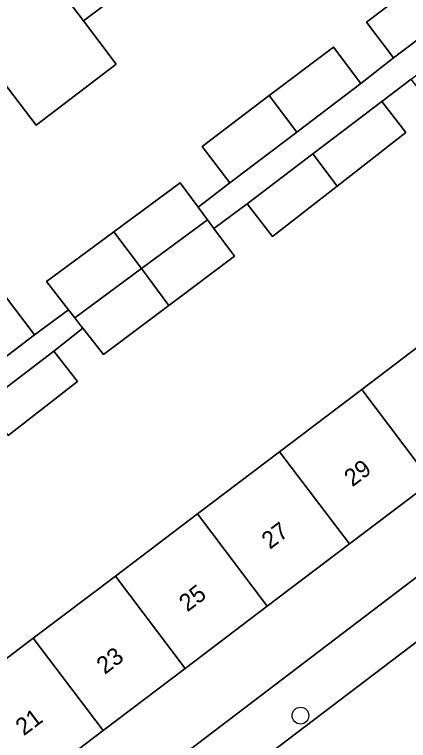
# Model space of a CAD drawing. Extents: x 160030 to 160839, y 385325 to 386450.
# Drawn here: x 160297.9 to 160320.85, y 385850.63 to 385892.89 of the extents above; entities that cross this region are included whole.
import ezdxf

# ---------------------------------------------------------------- set-up
doc = ezdxf.new("R2010")
doc.units = 0
for name, color, linetype in [('IMGEO_Boom', 7, 'Continuous'), ('IMGEO_Erf', 7, 'Continuous'), ('IMGEO_Pand', 7, 'Continuous'), ('IMGEO_Pand_nummerreeks', 7, 'Continuous'), ('IMGEO_Rijbaan_lokaal_open', 7, 'Continuous'), ('IMGEO_Voetpad_open', 7, 'Continuous')]:
    doc.layers.add(name, color=color, linetype=linetype)

msp = doc.modelspace()

# ---------------------------------------------------------------- linework, layer by layer
at = {"layer": 'IMGEO_Boom'}
msp.add_circle((160314.557, 385852.078), 0.489, dxfattribs=at)
at = {"layer": 'IMGEO_Erf'}
for points in [[(160294.063, 385852.843), (160298.997, 385856.578), (160303.779, 385860.2), (160308.563, 385863.822), (160313.347, 385867.444), (160318.13, 385871.066), (160322.914, 385874.688), (160327.697, 385878.309), (160332.481, 385881.931), (160337.264, 385885.553), (160335.354, 385888.075), (160340.138, 385891.697), (160342.048, 385889.175), (160346.831, 385892.796), (160351.765, 385896.532)], [(160306.696, 385896.139), (160301.914, 385892.519), (160303.826, 385889.993), (160299.157, 385886.457), (160297.245, 385888.983)], [(160297.32, 385876.556), (160299.071, 385874.243), (160301.054, 385875.698), (160299.764, 385877.355), (160303.685, 385880.241), (160307.558, 385883.094), (160308.6, 385881.679), (160310.44, 385883.093), (160308.833, 385885.215), (160312.741, 385888.174), (160316.476, 385891.001), (160318.082, 385888.879), (160319.975, 385890.373), (160318.397, 385892.456), (160322.315, 385895.423)], [(160330.268, 385893.263), (160326.279, 385890.159), (160322.499, 385887.218), (160321.004, 385889.138), (160319.29, 385887.834), (160320.701, 385886.02), (160316.695, 385882.903), (160312.932, 385879.975), (160311.453, 385881.876), (160309.511, 385880.442), (160310.707, 385878.818), (160306.883, 385875.948), (160303.08, 385873.095), (160301.888, 385874.626), (160300.199, 385873.289), (160301.566, 385871.532), (160297.525, 385868.388)], [(160356.339, 385890.539), (160355.831, 385891.162), (160350.897, 385887.426), (160346.114, 385883.805), (160341.33, 385880.183), (160336.547, 385876.561), (160331.763, 385872.939), (160326.98, 385869.318), (160322.196, 385865.696), (160317.412, 385862.073), (160312.629, 385858.452), (160307.845, 385854.83), (160303.062, 385851.208), (160298.129, 385847.473), (160300.518, 385844.329), (160355.835, 385886.372)]]:
    msp.add_lwpolyline(points, dxfattribs=at)
at = {"layer": 'IMGEO_Pand'}
for points in [[(160302.699, 385901.418), (160297.918, 385897.798), (160301.914, 385892.519), (160306.696, 385896.139)], [(160297.918, 385897.798), (160293.136, 385894.177), (160297.132, 385888.898), (160297.245, 385888.983), (160299.157, 385886.457), (160303.826, 385889.993), (160301.914, 385892.519)], [(160323.907, 385893.322), (160322.315, 385895.423), (160318.397, 385892.456), (160319.975, 385890.373)], [(160318.082, 385888.879), (160316.476, 385891.001), (160312.741, 385888.174), (160314.348, 385886.052)], [(160314.348, 385886.052), (160312.741, 385888.174), (160308.833, 385885.215), (160310.44, 385883.093)], [(160319.29, 385887.834), (160315.273, 385884.78), (160316.695, 385882.903), (160320.701, 385886.02)], [(160316.695, 385882.903), (160315.273, 385884.78), (160311.453, 385881.876), (160312.932, 385879.975)], [(160308.6, 385881.679), (160307.558, 385883.094), (160303.685, 385880.241), (160305.306, 385878.1), (160309.15, 385880.932)], [(160309.511, 385880.442), (160309.15, 385880.932), (160305.306, 385878.1), (160306.883, 385875.948), (160310.707, 385878.818)], [(160303.685, 385880.241), (160299.764, 385877.355), (160301.054, 385875.698), (160301.415, 385875.234), (160305.306, 385878.1)], [(160306.883, 385875.948), (160305.306, 385878.1), (160301.415, 385875.234), (160301.773, 385874.774), (160301.888, 385874.626), (160303.08, 385873.095)], [(160299.071, 385874.243), (160297.32, 385876.556), (160293.565, 385873.712), (160295.316, 385871.4)], [(160322.196, 385865.696), (160326.98, 385869.318), (160322.914, 385874.688), (160318.13, 385871.066)], [(160300.199, 385873.289), (160296.142, 385870.216), (160297.525, 385868.388), (160301.566, 385871.532)], [(160317.412, 385862.073), (160322.196, 385865.696), (160318.13, 385871.066), (160313.347, 385867.444)], [(160312.629, 385858.452), (160317.412, 385862.073), (160313.347, 385867.444), (160308.563, 385863.822)], [(160308.563, 385863.822), (160303.779, 385860.2), (160307.845, 385854.83), (160312.629, 385858.452)], [(160303.779, 385860.2), (160298.997, 385856.578), (160303.062, 385851.208), (160307.845, 385854.83)], [(160294.063, 385852.843), (160298.129, 385847.473), (160303.062, 385851.208), (160298.997, 385856.578)]]:
    msp.add_lwpolyline(points, close=True, dxfattribs=at)
at = {"layer": 'IMGEO_Rijbaan_lokaal_open'}
msp.add_lwpolyline([(160357.581, 385883.992), (160334.468, 385866.348), (160310.316, 385848.008)], dxfattribs=at)
at = {"layer": 'IMGEO_Voetpad_open'}
for points in [[(160323.907, 385893.322), (160319.975, 385890.373), (160318.082, 385888.879), (160314.348, 385886.052), (160310.44, 385883.093), (160308.6, 385881.679), (160309.15, 385880.932), (160309.511, 385880.442), (160311.453, 385881.876), (160315.273, 385884.78), (160319.29, 385887.834), (160321.004, 385889.138), (160324.843, 385892.056), (160328.841, 385895.097)], [(160355.835, 385886.372), (160300.518, 385844.329), (160299.39, 385843.472), (160301.695, 385840.441), (160302.585, 385841.09), (160333.469, 385800.262)], [(160310.316, 385848.008), (160334.468, 385866.348), (160357.581, 385883.992)]]:
    msp.add_lwpolyline(points, dxfattribs=at)
msp.add_lwpolyline([(160296.142, 385870.216), (160300.199, 385873.289), (160301.888, 385874.626), (160301.773, 385874.774), (160301.415, 385875.234), (160301.054, 385875.698), (160299.071, 385874.243), (160295.316, 385871.4), (160291.429, 385868.457), (160289.507, 385867.002), (160285.742, 385864.152), (160285.544, 385864.002), (160286.417, 385862.852), (160290.31, 385865.8), (160292.351, 385867.345)], close=True, dxfattribs=at)

# ---------------------------------------------------------------- texts
at = {"layer": 'IMGEO_Pand_nummerreeks'}
for s, p in [('29', (160317.587, 385865.366)), ('27', (160312.778, 385861.726)), ('25', (160307.97, 385858.085)), ('23', (160303.161, 385854.444)), ('21', (160298.444, 385850.872))]:
    msp.add_text(s, height=1, rotation=37.1311, dxfattribs=at).set_placement(p)

doc.saveas('drawing.dxf')
